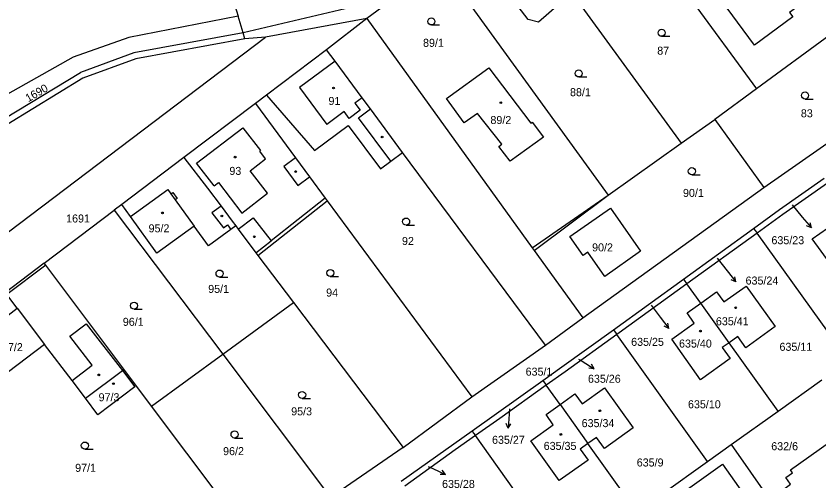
# Model space of a CAD drawing. Extents: x -724107 to -720612, y -1045267 to -1038441.
# Drawn here: x -723405.8 to -723235.3, y -1042742.2 to -1042643.6 of the extents above; entities that cross this region are included whole.
import ezdxf

# ---------------------------------------------------------------- set-up
doc = ezdxf.new("R2010")
doc.units = 0
for name, color, linetype in [('Hranice kat_území', 7, 'Continuous'), ('Hranice parcel', 7, 'Continuous'), ('Parcelní čísla', 7, 'Continuous'), ('Pop  PČ popisy', 7, 'Continuous'), ('Vnitřní kresba', 7, 'Continuous'), ('Značky budov', 7, 'Continuous'), ('Značky kultur', 7, 'Continuous')]:
    doc.layers.add(name, color=color, linetype=linetype)

msp = doc.modelspace()

# ---------------------------------------------------------------- linework, layer by layer
at = {"layer": 'Hranice kat_území'}
for points in [[(-723360.11, -1042638.92), (-723359.7, -1042640.27), (-723358.63, -1042643.66)], [(-723358.63, -1042643.66), (-723381.85, -1042648.2), (-723393.65, -1042652.38), (-723410.48, -1042661.79), (-723424.09, -1042671.41), (-723440.44, -1042683.95)]]:
    msp.add_lwpolyline(points, dxfattribs=at)
at = {"layer": 'Hranice parcel'}
for p, q in [((-723315.69, -1042632.56), (-723331.32, -1042644.18)), ((-723315.69, -1042632.56), (-723280.06, -1042681.61)), ((-723266.76, -1042634.21), (-723248.57, -1042659.06)), ((-723287.04, -1042639.76), (-723264.57, -1042670.63)), ((-723331.32, -1042644.18), (-723352.85, -1042648.13)), ((-723448.54, -1042720.48), (-723352.85, -1042648.13)), ((-723352.85, -1042648.13), (-723357.21, -1042648.47)), ((-723248.57, -1042659.06), (-723257.42, -1042665.6)), ((-723352.6, -1042660.39), (-723354.98, -1042662.18)), ((-723247.04, -1042680.03), (-723220.42, -1042661.45)), ((-723354.98, -1042662.18), (-723370.14, -1042673.64)), ((-723264.57, -1042670.63), (-723257.42, -1042665.6)), ((-723257.42, -1042665.6), (-723247.04, -1042680.03)), ((-723280.06, -1042681.61), (-723264.57, -1042670.63)), ((-723293.36, -1042713.47), (-723323.71, -1042672.54)), ((-723370.14, -1042673.64), (-723383.35, -1042683.58)), ((-723285.46, -1042707.62), (-723247.04, -1042680.03)), ((-723295.78, -1042693.34), (-723280.06, -1042681.61)), ((-723383.35, -1042683.58), (-723384.96, -1042684.79)), ((-723354.45, -1042694.42), (-723339.72, -1042682.82)), ((-723339.72, -1042682.82), (-723309, -1042724.37)), ((-723399.81, -1042696.03), (-723384.96, -1042684.79)), ((-723384.96, -1042684.79), (-723361.92, -1042715.35)), ((-723264.07, -1042699.42), (-723249.19, -1042688.68)), ((-723248.46, -1042689.69), (-723263.34, -1042700.43)), ((-723228.99, -1042716.75), (-723248.46, -1042689.69)), ((-723295.78, -1042693.34), (-723285.46, -1042707.62)), ((-723354.45, -1042694.42), (-723346.89, -1042704.4)), ((-723399.81, -1042696.03), (-723408.1, -1042702.32)), ((-723278.96, -1042710.17), (-723264.07, -1042699.42)), ((-723260.39, -1042704.54), (-723263.34, -1042700.43)), ((-723361.92, -1042715.35), (-723346.89, -1042704.4)), ((-723346.89, -1042704.4), (-723323.61, -1042735.14)), ((-723254.38, -1042712.93), (-723260.39, -1042704.54)), ((-723293.36, -1042713.47), (-723285.46, -1042707.62)), ((-723258.97, -1042738.12), (-723278.23, -1042711.18)), ((-723309, -1042724.37), (-723293.36, -1042713.47)), ((-723243.99, -1042727.43), (-723254.38, -1042712.93)), ((-723377.02, -1042726.38), (-723361.92, -1042715.35)), ((-723361.92, -1042715.35), (-723339.02, -1042745.73)), ((-723391.08, -1042724.7), (-723383.23, -1042718.81)), ((-723382.89, -1042718.56), (-723383.23, -1042718.81)), ((-723377.02, -1042726.38), (-723382.89, -1042718.56)), ((-723308.96, -1042731.61), (-723293.94, -1042720.93)), ((-723243.99, -1042727.43), (-723234.67, -1042720.79)), ((-723290.29, -1042726.05), (-723293.22, -1042721.95)), ((-723323.61, -1042735.14), (-723309, -1042724.37)), ((-723290.29, -1042726.05), (-723284.36, -1042734.33)), ((-723253.96, -1042734.53), (-723243.99, -1042727.43)), ((-723323.99, -1042742.3), (-723308.96, -1042731.61)), ((-723288.96, -1042759.6), (-723308.24, -1042732.63)), ((-723273.96, -1042748.85), (-723284.36, -1042734.33)), ((-723258.97, -1042738.12), (-723253.96, -1042734.53)), ((-723253.96, -1042734.53), (-723234.11, -1042762.84)), ((-723323.61, -1042735.14), (-723339.02, -1042745.73)), ((-723268.68, -1042745.07), (-723258.97, -1042738.12))]:
    msp.add_line(p, q, dxfattribs=at)
for points in [[(-723287.28, -1042639.43), (-723289.61, -1042641.12), (-723289.94, -1042640.64), (-723294.84, -1042644.9), (-723297.04, -1042644.34), (-723301.77, -1042638.11), (-723303.31, -1042639.32), (-723309.2, -1042631.82), (-723311.19, -1042629.17)], [(-723254.87, -1042636.88), (-723256.03, -1042635.31), (-723255.93, -1042634.61), (-723253.16, -1042632.57), (-723252.44, -1042632.73), (-723251.3, -1042634.23), (-723249.15, -1042632.63), (-723248.53, -1042633.47), (-723245.54, -1042631.26), (-723241.5, -1042636.75), (-723238.55, -1042640.66), (-723241.55, -1042642.9), (-723240.87, -1042643.82), (-723248.97, -1042649.8), (-723257.23, -1042638.63), (-723254.87, -1042636.88)], [(-723217.23, -1042636.16), (-723232.9, -1042647.61), (-723248.57, -1042659.06)], [(-723357.21, -1042648.47), (-723357.59, -1042647.22), (-723358.63, -1042643.66)], [(-723331.32, -1042644.18), (-723296.19, -1042692.77), (-723295.78, -1042693.34)], [(-723357.21, -1042648.47), (-723380.4, -1042652.68), (-723391.61, -1042656.8), (-723407.55, -1042666.53), (-723420.64, -1042675.55), (-723445.51, -1042694.84)], [(-723323.71, -1042672.54), (-723330.54, -1042663.33), (-723332.28, -1042660.98), (-723338.06, -1042653.2), (-723339.85, -1042650.78), (-723352.6, -1042660.39)], [(-723293.83, -1042669.3), (-723300.85, -1042674.38), (-723303.28, -1042671.31), (-723302.64, -1042670.8), (-723307.81, -1042664.27), (-723310.63, -1042666.31), (-723314.38, -1042661.12), (-723305.43, -1042654.65), (-723296.48, -1042666.34), (-723296.24, -1042666.16), (-723293.83, -1042669.3)], [(-723352.6, -1042660.39), (-723342.41, -1042672.13), (-723335.27, -1042666.84), (-723328.44, -1042676.05), (-723326.25, -1042674.43), (-723323.71, -1042672.54)], [(-723354.98, -1042662.18), (-723346.45, -1042673.72), (-723343.47, -1042677.74), (-723340.14, -1042682.25), (-723339.72, -1042682.82)], [(-723370.14, -1042673.64), (-723365.14, -1042680.16), (-723362.28, -1042683.98), (-723359.89, -1042687.16), (-723359.16, -1042688.13)], [(-723249.19, -1042688.68), (-723243.67, -1042684.69), (-723234.18, -1042678.05)], [(-723233.46, -1042679.08), (-723242.95, -1042685.71), (-723248.46, -1042689.69)], [(-723359.16, -1042688.13), (-723360.16, -1042688.88), (-723364.94, -1042692.36), (-723367.97, -1042688.18), (-723375.88, -1042693.92), (-723381.52, -1042686.17), (-723383.35, -1042683.58)], [(-723224.46, -1042691.57), (-723225.94, -1042692.62), (-723224.3, -1042694.95), (-723230.47, -1042699.51), (-723236.72, -1042690.88), (-723231.89, -1042687.48), (-723233.43, -1042685.32), (-723230.49, -1042683.2)], [(-723288.19, -1042690.4), (-723279.59, -1042684.37), (-723273.18, -1042693.51), (-723280.8, -1042698.85), (-723284.38, -1042693.74), (-723285.36, -1042694.43), (-723288.19, -1042690.4)], [(-723359.16, -1042688.13), (-723358.64, -1042688.82), (-723354.87, -1042693.86), (-723354.45, -1042694.42)], [(-723249.19, -1042688.68), (-723248.88, -1042689.11), (-723248.46, -1042689.69)], [(-723382.89, -1042718.56), (-723399.5, -1042696.44), (-723399.81, -1042696.03)], [(-723263.34, -1042700.43), (-723277.7, -1042710.8), (-723278.23, -1042711.18)], [(-723264.07, -1042699.42), (-723263.77, -1042699.84), (-723263.34, -1042700.43)], [(-723391.08, -1042724.7), (-723393.9, -1042720.94), (-723399.78, -1042713.28), (-723407.43, -1042719.08), (-723413.21, -1042711.47), (-723405.59, -1042705.63), (-723407.79, -1042702.73), (-723408.1, -1042702.32)], [(-723260.39, -1042704.54), (-723257.05, -1042702.15), (-723255.54, -1042704.27), (-723250.74, -1042700.9), (-723244.59, -1042709.48), (-723250.84, -1042714.04), (-723252.54, -1042711.63), (-723254.38, -1042712.93)], [(-723254.38, -1042712.93), (-723255.87, -1042713.97), (-723254.14, -1042716.29), (-723260.45, -1042720.79), (-723266.57, -1042712.18), (-723261.8, -1042708.75), (-723263.29, -1042706.62), (-723260.39, -1042704.54)], [(-723293.94, -1042720.93), (-723289.91, -1042718.07), (-723278.96, -1042710.17)], [(-723278.96, -1042710.17), (-723278.74, -1042710.48), (-723278.39, -1042710.96), (-723278.23, -1042711.18)], [(-723278.23, -1042711.18), (-723289.19, -1042719.09), (-723293.22, -1042721.95)], [(-723383.23, -1042718.81), (-723380.56, -1042722.27), (-723388.46, -1042728.2), (-723391.08, -1042724.7)], [(-723293.94, -1042720.93), (-723293.71, -1042721.25), (-723293.37, -1042721.74), (-723293.22, -1042721.95)], [(-723293.22, -1042721.95), (-723303.09, -1042728.97), (-723308.24, -1042732.63)], [(-723290.29, -1042726.05), (-723287.13, -1042723.79), (-723285.61, -1042725.89), (-723280.84, -1042722.49), (-723274.77, -1042731), (-723280.87, -1042735.34), (-723282.56, -1042733.04), (-723284.36, -1042734.33)], [(-723354.23, -1042756.72), (-723354.54, -1042756.29), (-723377.02, -1042726.38)], [(-723284.36, -1042734.33), (-723285.99, -1042735.49), (-723284.32, -1042737.81), (-723290.45, -1042742.18), (-723296.52, -1042733.72), (-723291.76, -1042730.31), (-723293.25, -1042728.17), (-723290.29, -1042726.05)], [(-723308.24, -1042732.63), (-723312.53, -1042735.68), (-723323.27, -1042743.32)], [(-723308.96, -1042731.61), (-723308.63, -1042732.08), (-723308.24, -1042732.63)], [(-723221.45, -1042745.68), (-723226.88, -1042749.54), (-723229.12, -1042746.38), (-723230.22, -1042747.17), (-723229.92, -1042747.58), (-723232.78, -1042749.62), (-723233.09, -1042749.2), (-723235.63, -1042751), (-723237.58, -1042748.27), (-723239, -1042749.27), (-723242.78, -1042743.99), (-723241.36, -1042742.95), (-723242.36, -1042741.54), (-723240.95, -1042740.53), (-723241.38, -1042739.92), (-723230.89, -1042732.44), (-723221.45, -1042745.68)], [(-723253.36, -1042752.5), (-723254.06, -1042752.99), (-723253.41, -1042753.98), (-723257.62, -1042756.98), (-723259.66, -1042754.13), (-723260.53, -1042752.91), (-723265.67, -1042745.74), (-723255.8, -1042738.69), (-723250.66, -1042745.88), (-723249.79, -1042747.1), (-723251.45, -1042748.28), (-723250.81, -1042749.17), (-723254.03, -1042751.47), (-723253.36, -1042752.5)]]:
    msp.add_lwpolyline(points, dxfattribs=at)
at = {"layer": 'Pop  PČ popisy'}
for p, q in [((-723240.98, -1042683.7), (-723238.85, -1042686.26)), ((-723238.85, -1042686.26), (-723236.92, -1042688.56)), ((-723236.92, -1042688.56), (-723237.95, -1042688.11)), ((-723236.92, -1042688.56), (-723237.18, -1042687.47)), ((-723256.91, -1042694.96), (-723254.78, -1042697.67)), ((-723254.78, -1042697.67), (-723252.93, -1042700.04)), ((-723252.93, -1042700.04), (-723253.15, -1042698.94)), ((-723252.93, -1042700.04), (-723253.94, -1042699.55)), ((-723270.92, -1042704.99), (-723269.01, -1042707.48)), ((-723269.01, -1042707.48), (-723267.2, -1042709.88)), ((-723267.2, -1042709.88), (-723267.41, -1042708.78)), ((-723267.2, -1042709.88), (-723268.21, -1042709.38)), ((-723286.35, -1042716.38), (-723285.57, -1042716.86)), ((-723285.57, -1042716.86), (-723283.03, -1042718.45)), ((-723283.03, -1042718.45), (-723283.61, -1042717.49)), ((-723283.03, -1042718.45), (-723284.14, -1042718.34)), ((-723301.11, -1042728.08), (-723301.32, -1042731.07)), ((-723301.03, -1042726.95), (-723301.11, -1042728.08)), ((-723301.32, -1042731.07), (-723301.75, -1042730.04)), ((-723301.32, -1042731.07), (-723300.75, -1042730.11)), ((-723318.31, -1042739.18), (-723317.33, -1042739.63)), ((-723317.33, -1042739.63), (-723314.59, -1042740.85)), ((-723314.59, -1042740.85), (-723315.3, -1042739.99)), ((-723314.59, -1042740.85), (-723315.71, -1042740.9))]:
    msp.add_line(p, q, dxfattribs=at)
at = {"layer": 'Vnitřní kresba'}
for p, q in [((-723333.49, -1042641.53), (-723357.59, -1042647.22)), ((-723331.32, -1042644.18), (-723339.85, -1042650.78)), ((-723357.59, -1042647.22), (-723380.8, -1042651.46)), ((-723380.8, -1042651.46), (-723392.15, -1042655.63)), ((-723338.06, -1042653.2), (-723345.6, -1042658.78)), ((-723408.29, -1042665.33), (-723392.15, -1042655.63)), ((-723345.6, -1042658.78), (-723339.83, -1042666.61)), ((-723332.28, -1042660.98), (-723333.84, -1042662.13)), ((-723333.84, -1042662.13), (-723332.74, -1042663.61)), ((-723333.12, -1042665.24), (-723330.54, -1042663.33)), ((-723336.16, -1042663.88), (-723339.83, -1042666.61)), ((-723335.07, -1042665.34), (-723336.16, -1042663.88)), ((-723332.74, -1042663.61), (-723335.07, -1042665.34)), ((-723326.25, -1042674.43), (-723333.12, -1042665.24)), ((-723367.47, -1042674.84), (-723357.63, -1042667.31)), ((-723357.63, -1042667.31), (-723353.87, -1042672.14)), ((-723354.07, -1042672.29), (-723353.87, -1042672.14)), ((-723352.82, -1042673.93), (-723354.07, -1042672.29)), ((-723363.72, -1042679.62), (-723367.47, -1042674.84)), ((-723356.09, -1042676.44), (-723352.82, -1042673.93)), ((-723346.45, -1042673.72), (-723348.93, -1042675.56)), ((-723352.42, -1042681.23), (-723356.09, -1042676.44)), ((-723348.93, -1042675.56), (-723345.95, -1042679.57)), ((-723345.95, -1042679.57), (-723343.47, -1042677.74)), ((-723363.72, -1042679.62), (-723362.84, -1042678.95)), ((-723362.84, -1042678.95), (-723357.89, -1042685.41)), ((-723381.52, -1042686.17), (-723373.6, -1042680.43)), ((-723373.6, -1042680.43), (-723372.92, -1042681.36)), ((-723372.92, -1042681.36), (-723372.53, -1042681.08)), ((-723372.92, -1042681.36), (-723372.01, -1042682.62)), ((-723372.53, -1042681.08), (-723371.62, -1042682.34)), ((-723357.89, -1042685.41), (-723352.42, -1042681.23)), ((-723296.19, -1042692.77), (-723280.06, -1042681.61)), ((-723371.62, -1042682.34), (-723372.01, -1042682.62)), ((-723372.01, -1042682.62), (-723367.97, -1042688.18)), ((-723340.14, -1042682.25), (-723351.62, -1042691.3)), ((-723362.28, -1042683.98), (-723364.22, -1042685.37)), ((-723364.22, -1042685.37), (-723361.74, -1042688.54)), ((-723358.64, -1042688.82), (-723355.44, -1042686.42)), ((-723355.44, -1042686.42), (-723351.62, -1042691.3)), ((-723361.74, -1042688.54), (-723360.89, -1042687.91)), ((-723360.89, -1042687.91), (-723360.16, -1042688.88)), ((-723354.87, -1042693.86), (-723351.62, -1042691.3)), ((-723399.5, -1042696.44), (-723407.79, -1042702.73)), ((-723405.59, -1042705.63), (-723399.78, -1042713.28)), ((-723394.41, -1042711.56), (-723390.89, -1042708.91)), ((-723390.89, -1042708.91), (-723383.23, -1042718.81)), ((-723389.62, -1042717.72), (-723394.41, -1042711.56)), ((-723393.9, -1042720.94), (-723389.62, -1042717.72))]:
    msp.add_line(p, q, dxfattribs=at)
at = {"layer": 'Značky budov'}
for centre in [(-723338.38, -1042658.9), (-723302.86, -1042662), (-723328.07, -1042669.29), (-723359.28, -1042673.55), (-723346.42, -1042676.62), (-723374.71, -1042685.38), (-723362.1, -1042686.04), (-723355.21, -1042690.46), (-723252.99, -1042705.51), (-723260.47, -1042710.47), (-723388.23, -1042719.75), (-723385.12, -1042721.61), (-723281.83, -1042727.36), (-723290.11, -1042732.39)]:
    msp.add_circle(centre, 0.175, dxfattribs=at)
at = {"layer": 'Značky kultur'}
for p, q in [((-723317.61, -1042645.52), (-723315.86, -1042645.52)), ((-723268.72, -1042647.93), (-723266.97, -1042647.93)), ((-723286.32, -1042656.56), (-723284.57, -1042656.56)), ((-723238.26, -1042661.23), (-723236.51, -1042661.23)), ((-723262.3, -1042677.29), (-723260.55, -1042677.29)), ((-723322.97, -1042687.97), (-723321.22, -1042687.97)), ((-723362.59, -1042699.01), (-723360.84, -1042699.01)), ((-723339.07, -1042698.88), (-723337.32, -1042698.88)), ((-723380.74, -1042705.81), (-723378.99, -1042705.81)), ((-723345.05, -1042724.75), (-723343.3, -1042724.75)), ((-723359.4, -1042733.14), (-723357.65, -1042733.14)), ((-723391.19, -1042735.49), (-723389.44, -1042735.49))]:
    msp.add_line(p, q, dxfattribs=at)
for centre in [(-723317.61, -1042644.77), (-723268.72, -1042647.18), (-723286.32, -1042655.81), (-723238.26, -1042660.48), (-723262.3, -1042676.54), (-723322.97, -1042687.22), (-723339.07, -1042698.13), (-723362.59, -1042698.26), (-723380.74, -1042705.06), (-723345.05, -1042724), (-723359.4, -1042732.39), (-723391.19, -1042734.74)]:
    msp.add_circle(centre, 0.75, dxfattribs=at)

# ---------------------------------------------------------------- texts
at = {"layer": 'Parcelní čísla'}
for s, p in [('89/1', (-723319.38, -1042650.16)), ('87', (-723269.65, -1042651.83)), ('88/1', (-723288.17, -1042660.63)), ('91', (-723339.46, -1042662.49)), ('89/2', (-723305.07, -1042666.54)), ('83', (-723239.15, -1042665.11)), ('93', (-723360.5, -1042677.33)), ('90/1', (-723264.18, -1042682)), ('1691', (-723395.17, -1042687.42)), ('95/2', (-723377.66, -1042689.51)), ('92', (-723323.85, -1042692.19)), ('635/23', (-723245.4, -1042692.03)), ('90/2', (-723283.48, -1042693.55)), ('635/24', (-723250.89, -1042700.59)), ('95/1', (-723365, -1042702.36)), ('94', (-723339.95, -1042703.13)), ('96/1', (-723383.13, -1042709.34)), ('635/41', (-723257.19, -1042709.22)), ('635/25', (-723275.19, -1042713.59)), ('635/40', (-723265.02, -1042713.95)), ('97/2', (-723408.79, -1042714.71)), ('635/11', (-723243.69, -1042714.64)), ('635/1', (-723297.6, -1042719.91)), ('635/26', (-723284.36, -1042721.42)), ('97/3', (-723388.27, -1042725.34)), ('635/10', (-723263.12, -1042726.83)), ('95/3', (-723347.38, -1042728.33)), ('635/34', (-723285.7, -1042730.83)), ('635/27', (-723304.73, -1042734.37)), ('635/35', (-723293.76, -1042735.66)), ('632/6', (-723245.44, -1042735.73)), ('96/2', (-723361.84, -1042736.77)), ('635/9', (-723274, -1042739.18)), ('97/1', (-723393.25, -1042740.31)), ('635/28', (-723315.34, -1042743.73))]:
    msp.add_text(s, height=1.7, dxfattribs=at).set_placement(p)
msp.add_text('1690', height=1.7, rotation=30, dxfattribs=at).set_placement((-723403.21, -1042661.95))

doc.saveas('drawing.dxf')
